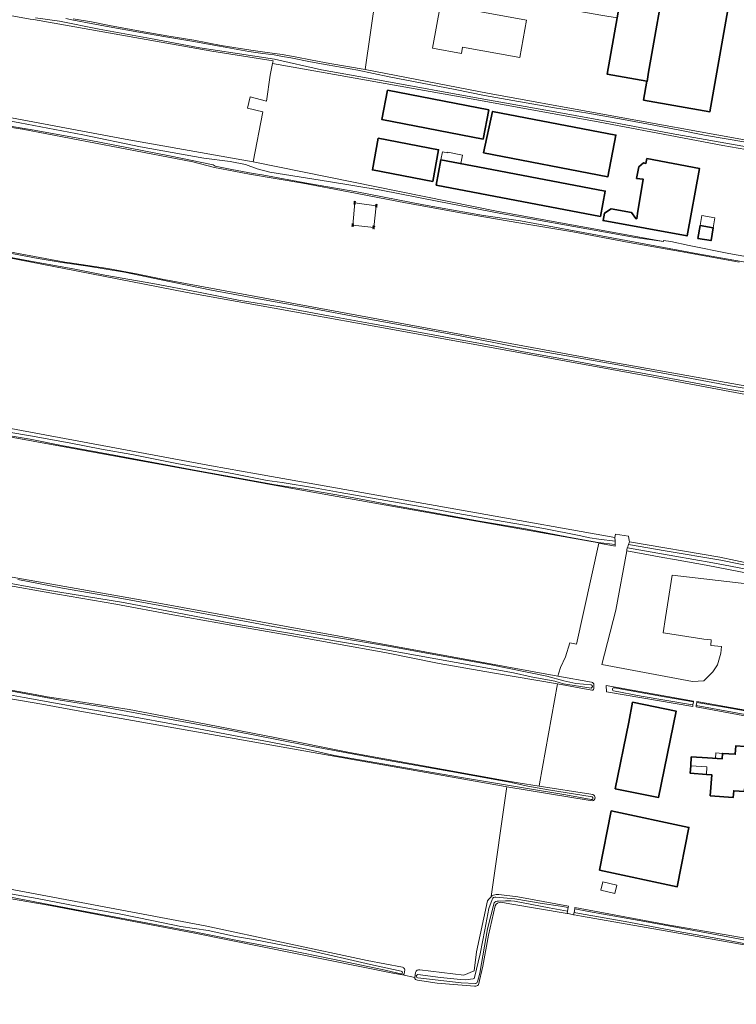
# Model space of a CAD drawing. Header units: metres. Extents: x 149984 to 156489, y 469398 to 478068.
# Tile 684 of 854: x 155063 to 155307, y 471904 to 472239. Entities that reach past the tile are written whole.
import ezdxf
from ezdxf.lldxf.tags import DXFTag

# ---------------------------------------------------------------- set-up
doc = ezdxf.new("R2010")
doc.units = ezdxf.units.M
doc.header["$LTSCALE"] = 0.75
for name, color, linetype, lineweight in [('B-WE-GK-BESCHOEIING-G', 252, 'GK-BESCHOEIING-SO', 18), ('B-WE-GR-GRAS-GV', 252, 'Continuous', 13), ('B-WE-KL-ET_HS_LANDELIJK HOOGSPANNINGSNET-G', 252, 'KL-HS-SO', 18), ('B-WE-KL-ET_HS_LANDELIJK HOOGSPANNINGSNET-S', 252, 'Continuous', 25), ('B-WE-OG-BEBOUWING-GV', 6, 'Continuous', 35), ('B-WE-OG-BEBOUWING_LOODS-GV', 6, 'Continuous', 18), ('B-WE-OG-BEBOUWING_LUIFEL-GV', 6, 'Continuous', 18), ('B-WE-OG-BEBOUWING_OVERBOUWING-GV', 6, 'Continuous', 18), ('B-WE-OG-TERREIN_ERF-GV', 252, 'Continuous', 18), ('B-WE-OG-TERREIN_OEVER-GV', 252, 'Continuous', 18), ('B-WE-OG-WATER-GV', 252, 'Continuous', 18), ('B-WE-OG-WATER_SLOOT-GV', 252, 'Continuous', 18)]:
    doc.layers.add(name, color=color, linetype=linetype, lineweight=lineweight)
doc.styles.get("Standard").update_dxf_attribs({"font": 'simplex.shx'})
doc.linetypes.add('GK-BESCHOEIING-SO', pattern='A,18,-3,[1,NLCS.SHX,S=0.6,R=0,X=0,Y=0],-3', length=24)
tags = doc.linetypes.add('KL-HS-SO', pattern='A,4,-1,[103,NLCS.SHX,S=0.75,R=0,X=0,Y=0],-1,4,-1,["H",Standard,S=1,R=0,X=0,Y=-0.5],-2', length=13).pattern_tags.tags
tags[18] = DXFTag(74, 10)

# ---------------------------------------------------------------- blocks, each defined once
blk = doc.blocks.new('SKL-ET_HS_MAST-SO')
for p, q in [((0, 2.1), (-1.4, 1.8)), ((-1.4, 1.8), (-1.4, 1.6)), ((-1.4, 1.6), (0, 1.6)), ((0, 1.3), (-1.4, 1)), ((-1.4, 1), (-1.4, 0.9)), ((-1.4, 0.9), (0, 0.9)), ((-0.4, -0.4), (-0.1, 0.9)), ((0, 0), (-0.4, -0.4)), ((0, 0.5), (-0.2, 0.7)), ((0, 0.5), (-0.2, 0.3)), ((0, 0), (-0.2, 0.3)), ((-0.1, 0.9), (-0.1, 2)), ((0, 2.1), (1.4, 1.8)), ((1.4, 1.6), (0, 1.6)), ((0, 1.3), (1.4, 1)), ((1.4, 0.9), (0, 0.9)), ((0, 0.5), (0.2, 0.7)), ((0, 0.5), (0.2, 0.3)), ((0, 0), (0.2, 0.3)), ((0, 0), (0.4, -0.4)), ((0.1, 0.9), (0.1, 2)), ((0.4, -0.4), (0.1, 0.9)), ((1.4, 1.8), (1.4, 1.6)), ((1.4, 1), (1.4, 0.9)), ((-1, -1.8), (-0.4, -0.4)), ((-1, -1.8), (0, -0.8)), ((0, -0.8), (-0.4, -0.4)), ((0, -0.8), (0.4, -0.4)), ((1, -1.8), (0, -0.8)), ((1, -1.8), (0.4, -0.4))]:
    blk.add_line(p, q)
for points in [[(-1.4, -2), (-0.7, -2), (-0.7, -1.8), (-1.4, -1.8)], [(1.4, -2), (0.7, -2), (0.7, -1.8), (1.4, -1.8)]]:
    blk.add_lwpolyline(points, close=True)

msp = doc.modelspace()

# ---------------------------------------------------------------- linework, layer by layer
at = {"layer": 'B-WE-GK-BESCHOEIING-G', "flags": 128}
for points in [[(155282.186, 472163.628), (155282.235, 472163.953)], [(155304.434, 472159.597), (155290.981, 472162.305), (155284.669, 472163.599), (155282.235, 472163.953)]]:
    msp.add_lwpolyline(points, dxfattribs=at)
at = {"layer": 'B-WE-GR-GRAS-GV', "flags": 128}
for points in [[(155148.393, 472220.297), (155149.172, 472224.265), (155149.353, 472225.188), (155128.555, 472228.484), (155067.871, 472239.159), (155066.765, 472239.354), (155061.168, 472240.338), (155060.309, 472240.489), (155029.337, 472245.938), (154987.477, 472253.302), (154939.646, 472262.331), (154926.367, 472264.457), (154908.024, 472267.958), (154894.169, 472270.614), (154888.441, 472271.773)], [(155081.396, 472239.44), (155087.583, 472238.373), (155093.654, 472237.192), (155104.145, 472235.214), (155113.232, 472233.618), (155122.391, 472232.179), (155131.721, 472230.376), (155141.83, 472228.819), (155146.584, 472228.099), (155152.51, 472227.289), (155156.86, 472226.5), (155162.685, 472225.325), (155168.624, 472224.218), (155180.699, 472222.239), (155188.001, 472272.718)], [(154882.481, 472237.26), (154899.486, 472233.793), (154942.7, 472226.743), (155013.746, 472214.048), (155054.764, 472206.719), (155099.091, 472198.49), (155142.592, 472190.722), (155145.928, 472207.729), (155140.72, 472208.972), (155141.6, 472212.883), (155147.083, 472211.433), (155148.393, 472220.297)], [(155307.951, 472156.634), (155288.059, 472160.254), (155270.569, 472163.322), (155251.337, 472166.923), (155232.965, 472170.004), (155213.795, 472173.327), (155194.385, 472176.816), (155175.056, 472180.559), (155159.449, 472183.453), (155141.367, 472186.526), (155129.458, 472188.812), (155122.034, 472190.713), (155064.099, 472201.848), (155051.431, 472203.839)], [(154877.117, 472194.792), (154878.156, 472194.588), (154892.958, 472191.808), (154910.338, 472188.394), (154927.356, 472185.394), (154929.019, 472185.11), (154939.316, 472183.629), (154950.839, 472181.386), (154971.383, 472177.88), (154983.566, 472174.31), (155078.487, 472156.608), (155079.507, 472156.436), (155093.176, 472154.475), (155102.938, 472152.666), (155112.209, 472150.74), (155258.324, 472123.694), (155340.518, 472109.04)], [(155340.312, 472105.83), (155278.928, 472117.472), (155190.69, 472133.611), (155120.178, 472146.312), (155082.375, 472153.641), (155055.355, 472158.879), (155044.94, 472160.367), (155024.796, 472163.245), (154981.933, 472170.653), (154972.938, 472174.093), (154964.735, 472176.474), (154952.565, 472178.723), (154887.742, 472189.571), (154879.54, 472191.688), (154876.021, 472190.515), (154875.359, 472188.53), (154874.963, 472184.667), (154870.041, 472137.016), (154870.068, 472135.375), (154870.304, 472135.034)], [(154870.304, 472135.034), (154878.746, 472133.479), (155040.274, 472103.581), (155053.887, 472101.067), (155128.38, 472087.309), (155143.754, 472084.581), (155218.603, 472071.302), (155265.699, 472062.835), (155265.831, 472064.026), (155270.329, 472063.365), (155270.538, 472061.802), (155270.594, 472061.38), (155301.381, 472056.145), (155312.036, 472053.951), (155325.244, 472051.253), (155334.163, 472049.406)], [(155311.361, 472050.612), (155296.68, 472053.462), (155285.933, 472055.346), (155281.985, 472056.038), (155269.694, 472058.313), (155265.989, 472038.095), (155261.208, 472019.639), (155292.137, 472013.784), (155295.911, 472014.094), (155299.026, 472017.127), (155300.547, 472019.541), (155301.751, 472023.516), (155301.97, 472025.726), (155298.37, 472026.128), (155298.464, 472028.008), (155295.929, 472028.282), (155282.248, 472030.434), (155282.083, 472030.453), (155282.878, 472035.591), (155285.119, 472050.083), (155335.063, 472044.287)], [(155017.238, 472018.559), (155068.38, 472009.436), (155072.533, 472008.67), (155082.993, 472007.055), (155100.437, 472004.337), (155123.601, 471999.853), (155150.001, 471994.73), (155175.354, 471989.712), (155228.68, 471980.074), (155232.799, 471979.326), (155239.859, 471978.233), (155239.994, 471978.976), (155246.169, 472012.99), (155224.067, 472016.738), (155205.924, 472019.969), (155187.373, 472023.687), (155170.912, 472026.716), (155155.131, 472029.459), (155135.709, 472032.892), (155115.228, 472036.58), (155095.812, 472040.175), (155076.049, 472043.575), (155055.421, 472047.155)], [(155218.606, 471921.801), (155222.31, 471939.131), (155222.828, 471939.701), (155223.54, 471940.484), (155223.559, 471940.615), (155228.84, 471977.348), (155228.935, 471978.006), (155227.073, 471978.29), (155084.859, 472003.557), (155070.628, 472006.087), (155063.416, 472007.37), (155056.723, 472008.56)], [(155197.559, 471913.086), (155197.56, 471913.095), (155193.405, 471913.933), (155190.154, 471914.589), (155123.271, 471928.085), (155073.529, 471937.61), (155047.644, 471941.989), (155046.938, 471942.108), (155046.561, 471942.729), (155046.051, 471943.567), (155046.624, 471952.306), (155046.012, 471952.824), (154989.752, 471962.763), (154926.428, 471974.587), (154905.18, 471977.655), (154885.568, 471981.457), (154867.439, 471984.54), (154851.132, 471987.783), (154850.321, 471986.588), (154844.632, 471947.562), (154844.302, 471937.177), (154844.579, 471935.916)], [(155049.538, 471945.084), (155126.267, 471930.665), (155181.432, 471918.891), (155193.428, 471916.622)], [(155224.967, 471937.484), (155222.615, 471927.427), (155220.726, 471916.877), (155219.254, 471910.558)], [(155322.577, 471852.447), (155322.633, 471852.901), (155323.258, 471858.884), (155324.615, 471877.347), (155325.1, 471883.17), (155325.735, 471884.01), (155325.835, 471885.245), (155325.914, 471886.225), (155328.521, 471918.529), (155328.379, 471918.834), (155327.461, 471920.805), (155327.397, 471920.942), (155315.491, 471923.191), (155280.857, 471929.263), (155254.372, 471933.906), (155251.853, 471934.41), (155251.64, 471934.453), (155249.742, 471934.832), (155249.4, 471934.889), (155229.909, 471938.157), (155226.855, 471938.669)], [(155199.312, 471915.716), (155214.241, 471913.863), (155217.813, 471915.319), (155218.606, 471921.801)], [(155193.405, 471913.933), (155197.56, 471913.095), (155197.778, 471914.793)], [(155194.154, 471915.678), (155193.957, 471914.365)], [(155217.944, 471910.08), (155205.176, 471911.153), (155198.507, 471912.205)]]:
    msp.add_lwpolyline(points, dxfattribs=at)
msp.add_lwpolyline([(155260.249, 472060.942), (155260.261, 472060.994), (155246.1, 472063.503), (155162.235, 472078.364), (155019.752, 472104.439), (154918.015, 472123.058), (154868.86, 472132.224), (154868.083, 472130.348), (154865.243, 472104.55), (154862.551, 472085.72), (154862.727, 472084.541), (154862.949, 472084.177), (154951.066, 472068.787), (155109.278, 472040.712), (155246.271, 472015.643), (155246.6, 472016.761), (155247.126, 472018.548), (155248.917, 472022.224), (155250.291, 472026.977), (155252.604, 472026.551)], close=True, dxfattribs=at)
at = {"layer": 'B-WE-GR-GRAS-GV'}
for points in [[(155226.855, 471938.669, 0.3003472), (155224.967, 471937.484)], [(155193.428, 471916.622, -0.265718), (155194.154, 471915.678)], [(155193.957, 471914.365, -0.4024033), (155193.405, 471913.933)], [(155198.507, 471912.205, -0.4487068), (155197.559, 471913.086)], [(155197.778, 471914.793, -0.3416985), (155199.312, 471915.716)], [(155219.254, 471910.558, -0.2222754), (155217.944, 471910.08)]]:
    msp.add_lwpolyline(points, format="xyb", dxfattribs=at)
at = {"layer": 'B-WE-KL-ET_HS_LANDELIJK HOOGSPANNINGSNET-G', "flags": 128}
msp.add_lwpolyline([(155177.14, 472176.8), (155184.49, 472175.81), (155183.6, 472168.45), (155176.49, 472169.23)], close=True, dxfattribs=at)
at = {"layer": 'B-WE-OG-BEBOUWING-GV', "flags": 128}
for points in [[(155266.429, 472239.785), (155263.061, 472220.579), (155276.557, 472218.168), (155276.616, 472218.158), (155277.168, 472221.309), (155277.949, 472225.762), (155282.576, 472252.148), (155269.01, 472254.501)], [(155282.576, 472252.148), (155277.949, 472225.762), (155277.168, 472221.309), (155276.616, 472218.158), (155276.557, 472218.168), (155275.427, 472211.773), (155298.039, 472207.778), (155305.489, 472250.284), (155282.964, 472254.316)], [(155220.846, 472198.461), (155222.783, 472208.446), (155188.328, 472215.129), (155186.391, 472205.144)], [(155220.999, 472193.785), (155263.303, 472185.668), (155266.006, 472199.873), (155224.071, 472207.918)], [(155203.688, 472184.105), (155205.689, 472194.87), (155185.167, 472198.776), (155183.157, 472188.012)], [(155204.838, 472182.839), (155219.776, 472179.995), (155260.74, 472172.195), (155262.372, 472180.78), (155221.41, 472188.583), (155206.473, 472191.425)], [(155276.52, 472191.92), (155276.239, 472190.217), (155275.38, 472190.373), (155273.859, 472189.08), (155273.061, 472185.088), (155275.349, 472184.814), (155273.426, 472173.148), (155273.112, 472171.38), (155272.798, 472171.436), (155271.274, 472173.53), (155264.388, 472174.753), (155262.182, 472173.321), (155261.651, 472170.757), (155290.226, 472165.523), (155294.439, 472188.531)], [(155293.93, 472164.671), (155298.39, 472163.927), (155299.124, 472168.335), (155294.664, 472169.079)], [(155265.811, 471977.345), (155280.566, 471974.378), (155286.479, 472003.782), (155271.724, 472006.749), (155270.367, 472000)], [(155298.114, 471974.939), (155305.975, 471974.401), (155306.131, 471976.669), (155309.761, 471976.403), (155309.967, 471980.1), (155315.238, 471979.661), (155315.684, 471979.629), (155316.436, 471980.873), (155316.592, 471983.572), (155315.999, 471984.235), (155316.239, 471987.483), (155312.715, 471987.745), (155312.976, 471991.512), (155306.848, 471991.954), (155306.639, 471989.062), (155302.281, 471989.376), (155302.146, 471987.501), (155297.178, 471987.859), (155297.174, 471987.799), (155291.681, 471988.146), (155291.484, 471985.09), (155291.323, 471982.581), (155296.806, 471982.228), (155298.616, 471982.1)], [(155260.479, 471949.57), (155286.89, 471943.964), (155290.871, 471964.155), (155264.459, 471969.762)]]:
    msp.add_lwpolyline(points, close=True, dxfattribs=at)
at = {"layer": 'B-WE-OG-BEBOUWING_LOODS-GV', "flags": 128}
msp.add_lwpolyline([(155235.621, 472238.961), (155206.355, 472244.263), (155203.671, 472229.448), (155213.478, 472227.672), (155213.863, 472229.799), (155233.323, 472226.274)], close=True, dxfattribs=at)
at = {"layer": 'B-WE-OG-BEBOUWING_LUIFEL-GV', "flags": 128}
for points in [[(155206.473, 472191.425), (155213.237, 472190.138), (155213.796, 472193.077), (155208.838, 472194.02), (155208.804, 472193.842), (155206.998, 472194.185)], [(155294.664, 472169.079), (155299.124, 472168.335), (155299.684, 472171.693), (155295.224, 472172.436)], [(155299.915, 471987.661), (155302.146, 471987.5), (155302.281, 471989.375), (155300.05, 471989.536)], [(155296.967, 471984.737), (155291.484, 471985.089), (155291.323, 471982.581), (155296.806, 471982.228)]]:
    msp.add_lwpolyline(points, close=True, dxfattribs=at)
at = {"layer": 'B-WE-OG-BEBOUWING_OVERBOUWING-GV', "flags": 128}
msp.add_lwpolyline([(155260.927, 471942.787), (155265.692, 471941.632), (155266.378, 471944.46), (155261.612, 471945.615)], close=True, dxfattribs=at)
at = {"layer": 'B-WE-OG-TERREIN_ERF-GV', "flags": 128}
for points in [[(155188.001, 472272.718), (155180.699, 472222.239), (155222.364, 472214.159), (155259.62, 472207.37), (155313.57, 472197.62)], [(155338.95, 472190.016), (155302.42, 472196.3), (155259.99, 472204.35), (155213.08, 472212.84), (155165.19, 472221.38), (155149.172, 472224.265), (155148.393, 472220.297), (155147.083, 472211.433), (155141.6, 472212.883), (155140.72, 472208.972), (155145.928, 472207.729), (155142.592, 472190.722), (155225.918, 472173.851), (155282.186, 472163.628), (155282.235, 472163.953), (155284.669, 472163.599), (155290.981, 472162.305), (155304.434, 472159.597), (155331.146, 472154.765)], [(155335.063, 472044.287), (155285.119, 472050.083), (155282.878, 472035.591), (155282.083, 472030.453), (155282.248, 472030.434), (155295.929, 472028.282), (155298.464, 472028.008), (155298.37, 472026.128), (155301.97, 472025.726), (155301.751, 472023.516), (155300.547, 472019.541), (155299.026, 472017.127), (155295.911, 472014.094), (155292.137, 472013.784), (155261.208, 472019.639), (155265.989, 472038.095), (155269.694, 472058.313), (155269.786, 472058.813), (155269.875, 472059.2), (155269.915, 472059.374), (155270.286, 472060.47), (155270.594, 472061.38), (155270.538, 472061.802), (155270.329, 472063.365), (155265.831, 472064.026), (155265.699, 472062.835), (155265.728, 472061.577), (155265.755, 472060.425), (155265.766, 472059.943), (155260.249, 472060.942), (155252.604, 472026.551), (155250.291, 472026.977), (155248.917, 472022.224), (155247.126, 472018.548), (155246.6, 472016.761), (155246.271, 472015.643), (155257.722, 472013.607)], [(155257.876, 472010.852), (155246.169, 472012.99), (155239.994, 471978.976), (155239.859, 471978.233), (155257.482, 471975.455), (155258.175, 471975.354)], [(155258.556, 472012.727), (155258.54, 472011.6)], [(155321.469, 472000), (155293.314, 472005.179), (155293.387, 472005.647), (155293.554, 472006.72), (155293.594, 472006.978), (155332.345, 472000.115)], [(155258.067, 471973.182), (155257.306, 471973.341), (155228.935, 471978.006), (155228.84, 471977.348), (155223.559, 471940.615), (155223.92, 471940.83), (155224.33, 471941.04), (155224.79, 471941.23), (155225.27, 471941.32), (155225.67, 471941.37), (155226.19, 471941.37), (155232.69, 471940.48), (155249.921, 471937.32), (155249.822, 471936.86), (155249.563, 471935.651), (155249.4, 471934.889), (155249.742, 471934.832), (155251.64, 471934.453), (155251.782, 471935.238), (155252.001, 471936.445), (155252.087, 471936.923), (155256.9, 471936.04), (155284.22, 471930.92), (155306.8, 471926.99), (155323.4, 471923.94)]]:
    msp.add_lwpolyline(points, dxfattribs=at)
for points in [[(155276.557, 472218.168), (155263.061, 472220.579), (155266.429, 472239.785), (155261.56, 472240.622), (155236.774, 472244.881), (155232.093, 472245.685), (155207.158, 472249.97), (155208.618, 472258.465), (155209.651, 472264.476), (155209.739, 472264.99), (155234.673, 472260.705), (155239.373, 472259.705), (155264.164, 472255.471), (155269.01, 472254.501), (155282.576, 472252.148), (155282.964, 472254.316), (155305.489, 472250.284), (155298.039, 472207.778), (155275.427, 472211.773)], [(155206.355, 472244.263), (155235.621, 472238.961), (155233.323, 472226.274), (155213.863, 472229.799), (155213.478, 472227.672), (155203.671, 472229.448)], [(155220.846, 472198.461), (155186.391, 472205.144), (155188.328, 472215.129), (155222.783, 472208.446)], [(155220.999, 472193.785), (155224.071, 472207.918), (155266.006, 472199.873), (155263.303, 472185.668)], [(155203.688, 472184.105), (155183.157, 472188.012), (155185.167, 472198.776), (155205.689, 472194.87)], [(155206.473, 472191.425), (155221.41, 472188.583), (155262.372, 472180.78), (155260.74, 472172.195), (155219.776, 472179.995), (155204.838, 472182.839)], [(155276.52, 472191.92), (155294.439, 472188.531), (155290.226, 472165.523), (155261.651, 472170.757), (155262.182, 472173.321), (155264.388, 472174.753), (155271.274, 472173.53), (155272.798, 472171.436), (155273.112, 472171.38), (155273.426, 472173.148), (155275.349, 472184.814), (155273.061, 472185.088), (155273.859, 472189.08), (155275.38, 472190.373), (155276.239, 472190.217)], [(155293.93, 472164.671), (155294.664, 472169.079), (155299.124, 472168.335), (155298.39, 472163.927)], [(155292.386, 472006.923), (155292.228, 472005.863), (155292.155, 472005.38), (155262.8, 472010.373), (155262.742, 472012.442), (155292.425, 472007.185)], [(155265.811, 471977.345), (155270.367, 472000), (155271.724, 472006.749), (155286.479, 472003.782), (155280.566, 471974.378)], [(155298.114, 471974.939), (155298.616, 471982.1), (155296.806, 471982.228), (155291.323, 471982.581), (155291.484, 471985.09), (155291.681, 471988.146), (155297.174, 471987.799), (155297.178, 471987.859), (155302.146, 471987.501), (155302.281, 471989.376), (155306.639, 471989.062), (155306.848, 471991.954), (155312.976, 471991.512), (155312.715, 471987.745), (155316.239, 471987.483), (155315.999, 471984.235), (155316.592, 471983.572), (155316.436, 471980.873), (155315.684, 471979.629), (155315.238, 471979.661), (155309.967, 471980.1), (155309.761, 471976.403), (155306.131, 471976.669), (155305.975, 471974.401)], [(155260.479, 471949.57), (155264.459, 471969.762), (155290.871, 471964.155), (155286.89, 471943.964)]]:
    msp.add_lwpolyline(points, close=True, dxfattribs=at)
at = {"layer": 'B-WE-OG-TERREIN_ERF-GV'}
for points in [[(155257.722, 472013.607, -0.3419926), (155258.556, 472012.727)], [(155258.54, 472011.6, -0.4194683), (155257.876, 472010.852)], [(155258.175, 471975.354, -0.7422624), (155258.067, 471973.182)]]:
    msp.add_lwpolyline(points, format="xyb", dxfattribs=at)
at = {"layer": 'B-WE-OG-TERREIN_OEVER-GV', "flags": 128}
for points in [[(155067.871, 472239.159), (155128.555, 472228.484), (155149.353, 472225.188), (155149.172, 472224.265), (155165.19, 472221.38), (155213.08, 472212.84), (155259.99, 472204.35), (155302.42, 472196.3), (155338.95, 472190.016)], [(155311.19, 472195.743), (155284.851, 472200.382), (155267.057, 472203.756), (155245.35, 472207.751), (155217.906, 472212.666), (155188.095, 472218.135), (155165.793, 472222.117), (155149.818, 472225.689), (155136.49, 472227.701), (155124.444, 472229.607), (155107.689, 472232.732), (155090.245, 472235.929), (155076.669, 472238.619), (155068.529, 472239.829)], [(155078.846, 472239.496), (155081.457, 472238.932), (155087.431, 472237.857), (155093.6, 472236.698), (155103.719, 472234.902), (155112.821, 472233.314), (155121.681, 472231.86), (155131.184, 472230.102), (155141.141, 472228.315), (155145.835, 472227.688), (155149.736, 472227.127), (155152.612, 472226.663), (155155.356, 472226.2), (155162.05, 472224.81), (155167.776, 472223.751), (155178.255, 472221.933), (155188.879, 472219.749), (155211.31, 472215.356), (155221.325, 472213.343), (155245.169, 472209.168), (155256.423, 472207.282), (155268.582, 472205.184), (155278.952, 472203.231), (155287.729, 472201.559), (155296.195, 472199.888), (155310.247, 472197.406)], [(155313.57, 472197.62), (155259.62, 472207.37), (155222.364, 472214.159), (155180.699, 472222.239), (155168.624, 472224.218), (155162.685, 472225.325), (155156.86, 472226.5), (155152.51, 472227.289), (155146.584, 472228.099), (155141.83, 472228.819), (155131.721, 472230.376), (155122.391, 472232.179), (155113.232, 472233.618), (155104.145, 472235.214), (155093.654, 472237.192), (155087.583, 472238.373), (155081.396, 472239.44)], [(155046.556, 472207.126), (155063.15, 472204.066), (155084.614, 472199.91), (155104.204, 472195.864), (155125.836, 472192.058), (155134.72, 472190.889), (155140.013, 472189.815), (155143.942, 472188.403), (155148.274, 472187.286), (155168.215, 472184.083), (155186.1, 472181.096), (155205.215, 472177.389), (155226.82, 472173.15), (155247.292, 472169.526), (155272.533, 472165.006), (155282.186, 472163.628), (155225.918, 472173.851), (155142.592, 472190.722), (155099.091, 472198.49), (155054.764, 472206.719)], [(155051.431, 472203.839), (155064.099, 472201.848), (155122.034, 472190.713), (155129.458, 472188.812), (155141.367, 472186.526), (155159.449, 472183.453), (155175.056, 472180.559), (155194.385, 472176.816), (155213.795, 472173.327), (155232.965, 472170.004), (155251.337, 472166.923), (155270.569, 472163.322), (155288.059, 472160.254), (155307.951, 472156.634)], [(155319.042, 472154.998), (155293.858, 472159.465), (155233.541, 472170.614), (155221.018, 472172.44), (155200.594, 472176.13), (155177.894, 472180.525), (155161.366, 472183.434), (155145.6, 472186.284), (155142.622, 472186.77), (155135.288, 472188.173), (155129.652, 472189.252), (155128.98, 472189.748), (155114.073, 472192.807), (155086.788, 472198.148), (155067.363, 472201.608), (155053.027, 472203.976)], [(155340.518, 472109.04), (155258.324, 472123.694), (155112.209, 472150.74), (155102.938, 472152.666), (155093.176, 472154.475), (155079.507, 472156.436), (155078.487, 472156.608), (154983.566, 472174.31)], [(155319.328, 472110.861), (155304.059, 472113.39), (155289.584, 472116.109), (155274.409, 472118.869), (155261.74, 472121.112), (155249.128, 472123.477), (155234.578, 472126.04), (155223.755, 472128.2), (155210.53, 472130.617), (155198.242, 472132.895), (155183.218, 472135.609), (155168.25, 472138.322), (155151.83, 472141.39), (155137.575, 472143.715), (155123.98, 472146.422), (155108.492, 472149.35), (155092.077, 472152.215), (155081.335, 472154.3), (155066.773, 472156.991), (155055.227, 472159.1)], [(155055.355, 472158.879), (155082.375, 472153.641), (155120.178, 472146.312), (155190.69, 472133.611), (155278.928, 472117.472), (155340.312, 472105.83)], [(155056.185, 472160.368), (155069.443, 472157.843), (155077.561, 472156.533), (155086.32, 472155.285), (155098.831, 472153.171), (155111.298, 472150.558), (155128.468, 472147.104), (155143.115, 472144.392), (155161.582, 472141.045), (155180.736, 472137.397), (155196.401, 472134.577), (155213.595, 472131.354), (155231.29, 472127.931), (155242.854, 472125.793), (155265.442, 472121.911), (155288.142, 472117.716), (155306.267, 472114.294), (155327.235, 472110.698)], [(155019.752, 472104.439), (155162.235, 472078.364), (155246.1, 472063.503), (155260.261, 472060.994), (155260.249, 472060.942), (155265.766, 472059.943), (155265.755, 472060.425), (155260.007, 472061.211), (155249.918, 472063.016), (155235.253, 472065.766), (155218.873, 472068.546), (155206.145, 472070.959), (155191.759, 472073.475), (155176.282, 472076.518), (155159.887, 472079.276), (155150.151, 472080.763), (155137.683, 472083.007), (155123.207, 472085.718), (155110.506, 472088.075), (155095.34, 472090.905), (155077.335, 472094.184), (155066.67, 472096.286), (155052.268, 472098.722)], [(155051.993, 472100.003), (155066.822, 472097.441), (155079.981, 472095.068), (155091.019, 472092.983), (155101.284, 472091.123), (155117.175, 472087.981), (155135.428, 472084.695), (155147.372, 472082.306), (155152.413, 472081.558), (155163.413, 472079.729), (155172.247, 472078.143), (155187.739, 472075.491), (155199.364, 472073.413), (155210.259, 472071.404), (155225.044, 472068.775), (155241.492, 472065.919), (155253.575, 472063.541), (155257.141, 472062.71), (155260.257, 472062.347), (155265.728, 472061.577), (155265.699, 472062.835), (155218.603, 472071.302), (155143.754, 472084.581), (155128.38, 472087.309), (155053.887, 472101.067)], [(155257.722, 472013.607), (155246.271, 472015.643), (155109.278, 472040.712), (154951.066, 472068.787)], [(155334.163, 472049.406), (155325.244, 472051.253), (155312.036, 472053.951), (155301.381, 472056.145), (155270.594, 472061.38), (155270.286, 472060.47), (155282.731, 472058.319), (155301.678, 472055.11), (155319.568, 472051.487), (155336.516, 472048.635)], [(155336.939, 472046.761), (155332.036, 472047.357), (155327.523, 472048.583), (155319.297, 472050.225), (155307.405, 472052.659), (155298.969, 472054.25), (155286.129, 472056.522), (155269.915, 472059.374), (155269.875, 472059.2), (155269.786, 472058.813), (155269.694, 472058.313), (155281.985, 472056.038), (155285.933, 472055.346), (155296.68, 472053.462), (155311.361, 472050.612), (155326.507, 472047.717), (155336.247, 472045.844)], [(155257.549, 472011.583), (155248.219, 472013.044), (155245.291, 472013.967), (155237.135, 472015.415), (155231.121, 472016.76), (155178.309, 472026.269), (155135.519, 472033.638), (155135.168, 472033.698), (155134.981, 472033.734), (155098.512, 472040.725), (155071.978, 472045.03), (155037.091, 472051.455)], [(155055.421, 472047.155), (155076.049, 472043.575), (155095.812, 472040.175), (155115.228, 472036.58), (155135.709, 472032.892), (155155.131, 472029.459), (155170.912, 472026.716), (155187.373, 472023.687), (155205.924, 472019.969), (155224.067, 472016.738), (155246.169, 472012.99), (155257.876, 472010.852)], [(155062.543, 472048.575), (155077.749, 472045.627), (155095.427, 472042.586), (155112.085, 472039.455), (155131.863, 472035.857), (155149.284, 472032.576), (155169.617, 472029.02), (155187.926, 472025.929), (155205.289, 472022.764), (155223.009, 472019.665), (155242.504, 472015.653), (155248.257, 472014.065), (155252.331, 472013.188), (155257.612, 472012.661)], [(154856.584, 472040.321), (154857.2, 472044.333), (154857.465, 472045.127), (154857.717, 472045.285), (154888.334, 472039.28), (154898.46, 472037.027), (154916.429, 472033.769), (154917.654, 472033.547), (154991.858, 472020.094), (155056.723, 472008.56), (155063.416, 472007.37), (155070.628, 472006.087), (155084.859, 472003.557), (155227.073, 471978.29), (155228.935, 471978.006), (155257.306, 471973.341), (155258.067, 471973.182)], [(155193.428, 471916.622), (155181.432, 471918.891), (155126.267, 471930.665), (155049.538, 471945.084), (155049.16, 471950.223), (155048.876, 471954.08), (155046.767, 471954.842), (155044.113, 471955.8), (155017.92, 471960.695), (154933.385, 471976.173), (154851.068, 471991.298), (154850.586, 471992.409), (154851.776, 472002.86), (154852.337, 472007.462), (154855.414, 472032.692)], [(155258.175, 471975.354), (155257.482, 471975.455), (155239.859, 471978.233), (155232.799, 471979.326), (155228.68, 471980.074), (155175.354, 471989.712), (155150.001, 471994.73), (155123.601, 471999.853), (155100.437, 472004.337), (155082.993, 472007.055), (155072.533, 472008.67), (155068.38, 472009.436), (155017.238, 472018.559)], [(155257.649, 471973.653), (155248.981, 471975.2), (155235.943, 471977.36), (155212.772, 471981.3), (155192.53, 471984.741), (155170.272, 471988.664), (155160.276, 471990.87), (155145.676, 471993.734), (155138.309, 471994.992), (155123.468, 471997.798), (155103.677, 472001.458), (155086.019, 472004.547), (155064.715, 472008.412), (155053.333, 472010.411)], [(155053.674, 472011.762), (155076.886, 472007.481), (155091.304, 472005.209), (155135.639, 471997.035), (155160.352, 471992.131), (155186.674, 471987.251), (155209.845, 471983.227), (155229.838, 471979.596), (155236.093, 471978.256), (155243.079, 471977.01), (155257.93, 471974.596)], [(155258.54, 472011.6), (155258.556, 472012.727)], [(155265.531, 472011.664), (155282.504, 472008.637), (155292.386, 472006.923), (155292.425, 472007.185), (155262.742, 472012.442), (155262.8, 472010.373), (155292.155, 472005.38), (155292.228, 472005.863), (155291.454, 472006.007), (155274.653, 472008.81), (155265.246, 472010.612)], [(155338.209, 472002.566), (155336.664, 472002.819), (155336.586, 472002.832), (155335.44, 472003.02), (155334.49, 472001.29), (155332.345, 472000.115), (155293.594, 472006.978), (155293.554, 472006.72), (155302.343, 472005.195), (155329.242, 472000.424), (155332.737, 471999.869)], [(155293.387, 472005.647), (155293.314, 472005.179), (155321.469, 472000), (155333.92, 471997.71), (155333.133, 471993.905), (155334.448, 471993.871), (155334.507, 471996.991)], [(155333.044, 471998.375), (155328.086, 471999.309), (155311.257, 472002.328), (155293.387, 472005.647)], [(155048.958, 471943.971), (155051.241, 471943.208), (155054.664, 471942.428), (155069.055, 471939.979), (155082.611, 471937.324), (155097.029, 471934.719), (155108.694, 471932.316), (155117.957, 471930.435), (155127.266, 471929.1), (155136.564, 471927.006), (155142.706, 471926.03), (155160.818, 471922.481), (155182.505, 471917.506), (155192.902, 471915.183)], [(155047.644, 471941.989), (155073.529, 471937.61), (155123.271, 471928.085), (155190.154, 471914.589), (155193.405, 471913.933)], [(155192.844, 471914.288), (155186.433, 471915.794), (155169.692, 471919.31), (155154.15, 471922.481), (155138.98, 471925.312), (155122.509, 471928.59), (155101.271, 471932.612), (155081.939, 471936.254), (155059.408, 471940.507), (155048.02, 471942.719)], [(155225.162, 471940.382), (155231.581, 471939.844), (155240.926, 471938.209), (155247.133, 471937.371), (155249.822, 471936.86), (155249.921, 471937.32), (155232.69, 471940.48), (155226.19, 471941.37), (155225.67, 471941.37), (155225.27, 471941.32), (155224.79, 471941.23), (155224.33, 471941.04), (155223.92, 471940.83), (155223.559, 471940.615), (155223.54, 471940.484), (155222.828, 471939.701), (155222.31, 471939.131), (155218.606, 471921.801), (155217.813, 471915.319), (155214.241, 471913.863), (155199.312, 471915.716)], [(155217.949, 471913.079), (155219.842, 471921.112), (155221.383, 471929.25), (155222.787, 471936.512), (155223.965, 471939.673)], [(155224.559, 471938.443), (155222.345, 471929.682), (155219.674, 471914.524), (155218.879, 471911.612)], [(155219.254, 471910.558), (155220.726, 471916.877), (155222.615, 471927.427), (155224.967, 471937.484)], [(155226.855, 471938.669), (155229.909, 471938.157), (155249.4, 471934.889), (155249.563, 471935.651), (155243.277, 471936.821), (155231.563, 471939.07), (155230.253, 471939.121), (155228.456, 471939.115), (155226.071, 471939.091)], [(155193.957, 471914.365), (155194.154, 471915.678)], [(155197.778, 471914.793), (155197.56, 471913.095), (155197.559, 471913.086)], [(155198.673, 471914.092), (155206.356, 471913.047), (155213.151, 471912.404), (155214.8, 471912.313), (155217.46, 471912.65)], [(155198.507, 471912.205), (155205.176, 471911.153), (155217.944, 471910.08)], [(155218.192, 471911.033), (155213.399, 471911.277), (155198.619, 471912.9)]]:
    msp.add_lwpolyline(points, dxfattribs=at)
at = {"layer": 'B-WE-OG-TERREIN_OEVER-GV'}
for points in [[(155258.556, 472012.727, 0.3419926), (155257.722, 472013.607)], [(155257.612, 472012.661, -0.7916281), (155257.549, 472011.583)], [(155257.876, 472010.852, 0.4194683), (155258.54, 472011.6)], [(155265.246, 472010.612, -1.0531245), (155265.531, 472011.664)], [(155257.93, 471974.596, -0.9229123), (155257.649, 471973.653)], [(155258.067, 471973.182, 0.7422624), (155258.175, 471975.354)], [(155223.965, 471939.673, -0.4146994), (155225.162, 471940.382)], [(155226.071, 471939.091, 0.2950219), (155224.559, 471938.443)], [(155224.967, 471937.484, -0.3003472), (155226.855, 471938.669)], [(155194.154, 471915.678, 0.265718), (155193.428, 471916.622)], [(155192.902, 471915.183, -1.1422573), (155192.844, 471914.288)], [(155193.405, 471913.933, 0.4024033), (155193.957, 471914.365)], [(155197.559, 471913.086, 0.4487068), (155198.507, 471912.205)], [(155199.312, 471915.716, 0.3416985), (155197.778, 471914.793)], [(155198.619, 471912.9, -0.8994633), (155198.673, 471914.092)], [(155217.46, 471912.65, 0.3634339), (155217.949, 471913.079)], [(155217.944, 471910.08, 0.2222754), (155219.254, 471910.558)], [(155218.879, 471911.612, -0.3552916), (155218.192, 471911.033)]]:
    msp.add_lwpolyline(points, format="xyb", dxfattribs=at)
at = {"layer": 'B-WE-OG-TERREIN_OEVER-GV', "flags": 128}
for points in [[(155252.001, 471936.445), (155256.742, 471935.544), (155277.147, 471931.868), (155296.8, 471928.322), (155316.858, 471924.582), (155327.305, 471922.752), (155327.28, 471923.25), (155326.33, 471923.32), (155325.71, 471923.42), (155323.4, 471923.94), (155306.8, 471926.99), (155284.22, 471930.92), (155256.9, 471936.04), (155252.087, 471936.923)], [(155251.64, 471934.453), (155251.853, 471934.41), (155254.372, 471933.906), (155280.857, 471929.263), (155315.491, 471923.191), (155327.397, 471920.942), (155327.362, 471921.639), (155315.555, 471923.548), (155300.707, 471926.358), (155285.32, 471929.074), (155270.421, 471931.928), (155253.593, 471934.902), (155251.782, 471935.238)]]:
    msp.add_lwpolyline(points, close=True, dxfattribs=at)
at = {"layer": 'B-WE-OG-WATER-GV'}
for points in [[(155265.531, 472011.664, 1.0531245), (155265.246, 472010.612)], [(155225.162, 471940.382, 0.4146994), (155223.965, 471939.673)], [(155224.559, 471938.443, -0.2950219), (155226.071, 471939.091)], [(155198.673, 471914.092, 0.8994633), (155198.619, 471912.9)], [(155217.949, 471913.079, -0.3634339), (155217.46, 471912.65)], [(155218.192, 471911.033, 0.3552916), (155218.879, 471911.612)]]:
    msp.add_lwpolyline(points, format="xyb", dxfattribs=at)
at = {"layer": 'B-WE-OG-WATER-GV', "flags": 128}
for points in [[(155265.246, 472010.612), (155274.653, 472008.81), (155291.454, 472006.007), (155292.228, 472005.863), (155292.386, 472006.923)], [(155292.386, 472006.923), (155282.504, 472008.637), (155265.531, 472011.664)], [(155226.071, 471939.091), (155228.456, 471939.115), (155230.253, 471939.121), (155231.563, 471939.07), (155243.277, 471936.821), (155249.563, 471935.651), (155249.822, 471936.86), (155247.133, 471937.371), (155240.926, 471938.209), (155231.581, 471939.844), (155225.162, 471940.382)], [(155223.965, 471939.673), (155222.787, 471936.512), (155221.383, 471929.25), (155219.842, 471921.112), (155217.949, 471913.079)], [(155218.879, 471911.612), (155219.674, 471914.524), (155222.345, 471929.682), (155224.559, 471938.443)], [(155217.46, 471912.65), (155214.8, 471912.313), (155213.151, 471912.404), (155206.356, 471913.047), (155198.673, 471914.092)], [(155198.619, 471912.9), (155213.399, 471911.277), (155218.192, 471911.033)]]:
    msp.add_lwpolyline(points, dxfattribs=at)
msp.add_lwpolyline([(155327.305, 471922.752), (155316.858, 471924.582), (155296.8, 471928.322), (155277.147, 471931.868), (155256.742, 471935.544), (155252.001, 471936.445), (155251.782, 471935.238), (155253.593, 471934.902), (155270.421, 471931.928), (155285.32, 471929.074), (155300.707, 471926.358), (155315.555, 471923.548), (155327.362, 471921.639)], close=True, dxfattribs=at)
at = {"layer": 'B-WE-OG-WATER_SLOOT-GV', "flags": 128}
for points in [[(155068.529, 472239.829), (155076.669, 472238.619), (155090.245, 472235.929), (155107.689, 472232.732), (155124.444, 472229.607), (155136.49, 472227.701), (155149.818, 472225.689), (155165.793, 472222.117), (155188.095, 472218.135), (155217.906, 472212.666), (155245.35, 472207.751), (155267.057, 472203.756), (155284.851, 472200.382), (155311.19, 472195.743)], [(155310.247, 472197.406), (155296.195, 472199.888), (155287.729, 472201.559), (155278.952, 472203.231), (155268.582, 472205.184), (155256.423, 472207.282), (155245.169, 472209.168), (155221.325, 472213.343), (155211.31, 472215.356), (155188.879, 472219.749), (155178.255, 472221.933), (155167.776, 472223.751), (155162.05, 472224.81), (155155.356, 472226.2), (155152.612, 472226.663), (155149.736, 472227.127), (155145.835, 472227.688), (155141.141, 472228.315), (155131.184, 472230.102), (155121.681, 472231.86), (155112.821, 472233.314), (155103.719, 472234.902), (155093.6, 472236.698), (155087.431, 472237.857), (155081.457, 472238.932), (155078.846, 472239.496)], [(155331.146, 472154.765), (155304.434, 472159.597), (155290.981, 472162.305), (155284.669, 472163.599), (155282.235, 472163.953), (155282.186, 472163.628), (155272.533, 472165.006), (155247.292, 472169.526), (155226.82, 472173.15), (155205.215, 472177.389), (155186.1, 472181.096), (155168.215, 472184.083), (155148.274, 472187.286), (155143.942, 472188.403), (155140.013, 472189.815), (155134.72, 472190.889), (155125.836, 472192.058), (155104.204, 472195.864), (155084.614, 472199.91), (155063.15, 472204.066), (155046.556, 472207.126)], [(155053.027, 472203.976), (155067.363, 472201.608), (155086.788, 472198.148), (155114.073, 472192.807), (155128.98, 472189.748), (155129.652, 472189.252), (155135.288, 472188.173), (155142.622, 472186.77), (155145.6, 472186.284), (155161.366, 472183.434), (155177.894, 472180.525), (155200.594, 472176.13), (155221.018, 472172.44), (155233.541, 472170.614), (155293.858, 472159.465), (155319.042, 472154.998)], [(155055.227, 472159.1), (155066.773, 472156.991), (155081.335, 472154.3), (155092.077, 472152.215), (155108.492, 472149.35), (155123.98, 472146.422), (155137.575, 472143.715), (155151.83, 472141.39), (155168.25, 472138.322), (155183.218, 472135.609), (155198.242, 472132.895), (155210.53, 472130.617), (155223.755, 472128.2), (155234.578, 472126.04), (155249.128, 472123.477), (155261.74, 472121.112), (155274.409, 472118.869), (155289.584, 472116.109), (155304.059, 472113.39), (155319.328, 472110.861)], [(155327.235, 472110.698), (155306.267, 472114.294), (155288.142, 472117.716), (155265.442, 472121.911), (155242.854, 472125.793), (155231.29, 472127.931), (155213.595, 472131.354), (155196.401, 472134.577), (155180.736, 472137.397), (155161.582, 472141.045), (155143.115, 472144.392), (155128.468, 472147.104), (155111.298, 472150.558), (155098.831, 472153.171), (155086.32, 472155.285), (155077.561, 472156.533), (155069.443, 472157.843), (155056.185, 472160.368)], [(155052.268, 472098.722), (155066.67, 472096.286), (155077.335, 472094.184), (155095.34, 472090.905), (155110.506, 472088.075), (155123.207, 472085.718), (155137.683, 472083.007), (155150.151, 472080.763), (155159.887, 472079.276), (155176.282, 472076.518), (155191.759, 472073.475), (155206.145, 472070.959), (155218.873, 472068.546), (155235.253, 472065.766), (155249.918, 472063.016), (155260.007, 472061.211), (155265.755, 472060.425), (155265.728, 472061.577), (155260.257, 472062.347), (155257.141, 472062.71), (155253.575, 472063.541), (155241.492, 472065.919), (155225.044, 472068.775), (155210.259, 472071.404), (155199.364, 472073.413), (155187.739, 472075.491), (155172.247, 472078.143), (155163.413, 472079.729), (155152.413, 472081.558), (155147.372, 472082.306), (155135.428, 472084.695), (155117.175, 472087.981), (155101.284, 472091.123), (155091.019, 472092.983), (155079.981, 472095.068), (155066.822, 472097.441), (155051.993, 472100.003)], [(154862.787, 472082.467), (154889.641, 472077.604), (154908.465, 472074.391), (154933.265, 472070.215), (154951.383, 472066.489), (154963.897, 472064.301), (155014.732, 472055.245), (155037.091, 472051.455), (155071.978, 472045.03), (155098.512, 472040.725), (155134.981, 472033.734), (155135.168, 472033.698), (155135.519, 472033.638), (155178.309, 472026.269), (155231.121, 472016.76), (155237.135, 472015.415), (155245.291, 472013.967), (155248.219, 472013.044), (155257.549, 472011.583)], [(155336.516, 472048.635), (155319.568, 472051.487), (155301.678, 472055.11), (155282.731, 472058.319), (155270.286, 472060.47), (155269.915, 472059.374), (155286.129, 472056.522), (155298.969, 472054.25), (155307.405, 472052.659), (155319.297, 472050.225), (155327.523, 472048.583), (155332.036, 472047.357), (155336.939, 472046.761)], [(155257.93, 471974.596), (155243.079, 471977.01), (155236.093, 471978.256), (155229.838, 471979.596), (155209.845, 471983.227), (155186.674, 471987.251), (155160.352, 471992.131), (155135.639, 471997.035), (155091.304, 472005.209), (155076.886, 472007.481), (155053.674, 472011.762), (155030.462, 472015.661), (155006.861, 472020.025), (154982.031, 472024.132), (154959.425, 472028.031), (154938.909, 472031.604), (154911.84, 472036.568), (154899.529, 472038.908), (154878.184, 472043.046), (154857.733, 472047.334), (154857.58, 472045.811)], [(155257.612, 472012.661), (155252.331, 472013.188), (155248.257, 472014.065), (155242.504, 472015.653), (155223.009, 472019.665), (155205.289, 472022.764), (155187.926, 472025.929), (155169.617, 472029.02), (155149.284, 472032.576), (155131.863, 472035.857), (155112.085, 472039.455), (155095.427, 472042.586), (155077.749, 472045.627), (155062.543, 472048.575)], [(155053.333, 472010.411), (155064.715, 472008.412), (155086.019, 472004.547), (155103.677, 472001.458), (155123.468, 471997.798), (155138.309, 471994.992), (155145.676, 471993.734), (155160.276, 471990.87), (155170.272, 471988.664), (155192.53, 471984.741), (155212.772, 471981.3), (155235.943, 471977.36), (155248.981, 471975.2), (155257.649, 471973.653)], [(155332.737, 471999.869), (155329.242, 472000.424), (155302.343, 472005.195), (155293.554, 472006.72), (155293.387, 472005.647), (155311.257, 472002.328), (155328.086, 471999.309), (155333.044, 471998.375)], [(155192.902, 471915.183), (155182.505, 471917.506), (155160.818, 471922.481), (155142.706, 471926.03), (155136.564, 471927.006), (155127.266, 471929.1), (155117.957, 471930.435), (155108.694, 471932.316), (155097.029, 471934.719), (155082.611, 471937.324), (155069.055, 471939.979), (155054.664, 471942.428), (155051.241, 471943.208), (155048.958, 471943.971)], [(155048.02, 471942.719), (155059.408, 471940.507), (155081.939, 471936.254), (155101.271, 471932.612), (155122.509, 471928.59), (155138.98, 471925.312), (155154.15, 471922.481), (155169.692, 471919.31), (155186.433, 471915.794), (155192.844, 471914.288)]]:
    msp.add_lwpolyline(points, dxfattribs=at)
at = {"layer": 'B-WE-OG-WATER_SLOOT-GV'}
for points in [[(155257.549, 472011.583, 0.7916281), (155257.612, 472012.661)], [(155257.649, 471973.653, 0.9229123), (155257.93, 471974.596)], [(155192.844, 471914.288, 1.1422573), (155192.902, 471915.183)]]:
    msp.add_lwpolyline(points, format="xyb", dxfattribs=at)

# ---------------------------------------------------------------- block references
at = {"layer": 'B-WE-KL-ET_HS_LANDELIJK HOOGSPANNINGSNET-S', "xscale": 0.2, "yscale": 0.2, "zscale": 0.2}
for p in [(155177.14, 472176.8), (155184.49, 472175.81), (155176.49, 472169.23), (155183.6, 472168.45)]:
    msp.add_blockref('SKL-ET_HS_MAST-SO', p, dxfattribs=at)

doc.saveas('drawing.dxf')
